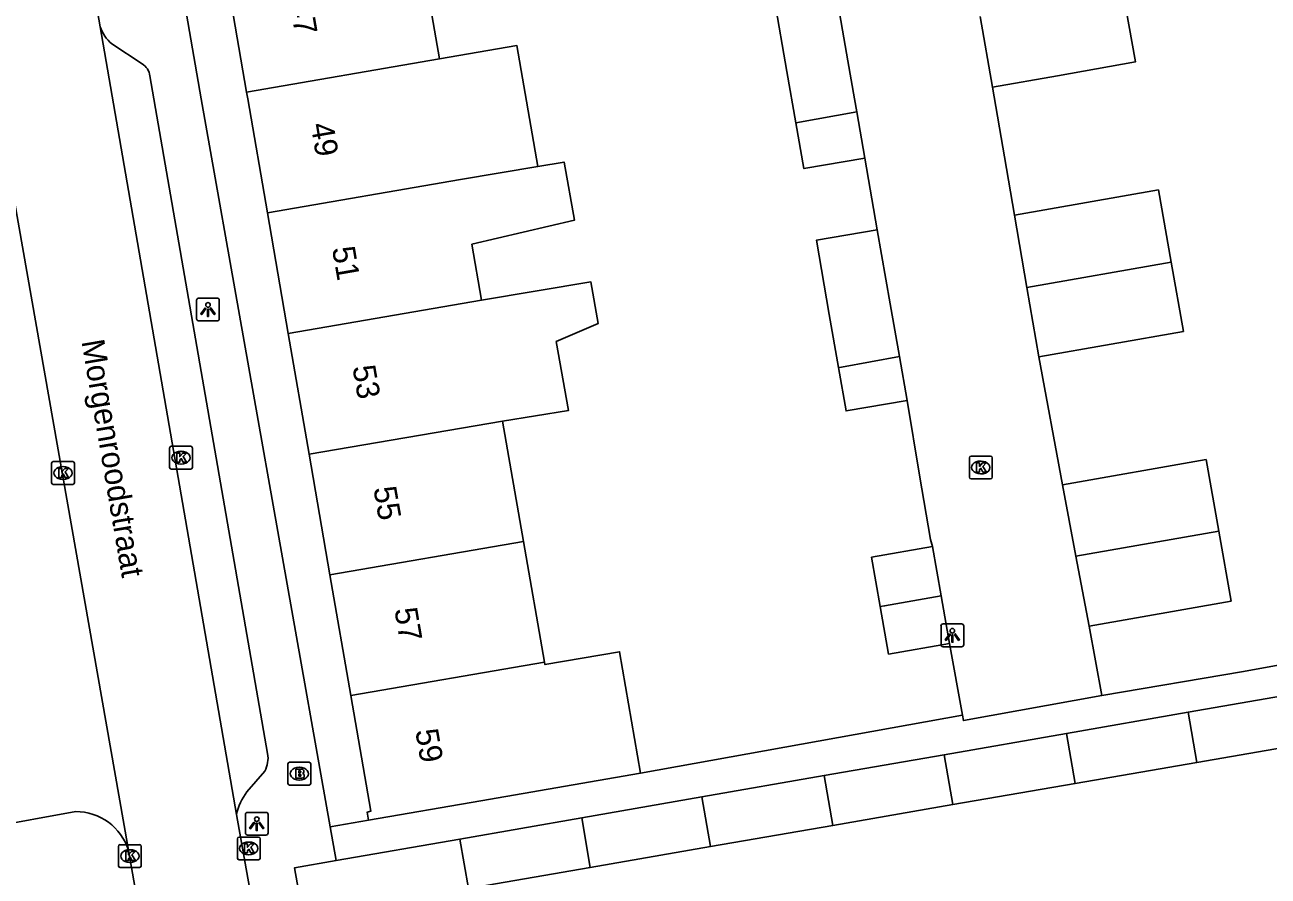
# Model space of a CAD drawing. Extents: x 162880 to 165536, y 384011 to 385179.
# Drawn here: x 164603.3 to 164657.8, y 384465.9 to 384503.2 of the extents above; entities that cross this region are included whole.
import ezdxf

# ---------------------------------------------------------------- set-up
doc = ezdxf.new("R2010")
doc.units = 0
for name, color, linetype in [('IMGEO_Brandkraan', 7, 'Continuous'), ('IMGEO_Kolk', 7, 'Continuous'), ('IMGEO_Lichtpunt', 7, 'Continuous'), ('IMGEO_Muur', 7, 'Continuous'), ('IMGEO_Openbare_ruimte_label', 7, 'Continuous'), ('IMGEO_Pand', 7, 'Continuous'), ('IMGEO_Pand_nummerreeks', 7, 'Continuous'), ('IMGEO_Rijbaan_lokaal_open', 7, 'Continuous'), ('IMGEO_Voetpad_open', 7, 'Continuous')]:
    doc.layers.add(name, color=color, linetype=linetype)

msp = doc.modelspace()

# ---------------------------------------------------------------- linework, layer by layer
at = {"layer": 'IMGEO_Brandkraan'}
for p, q in [((164614.921, 384470.898), (164615.773, 384470.898)), ((164614.846, 384469.972), (164614.846, 384470.824)), ((164615.334, 384470.678), (164615.359, 384470.678)), ((164615.847, 384470.824), (164615.847, 384469.972)), ((164615.773, 384469.898), (164614.921, 384469.898)), ((164615.357, 384470.118), (164615.332, 384470.118))]:
    msp.add_line(p, q, dxfattribs=at)
for points in [[(164614.921, 384470.898), (164615.773, 384470.898)], [(164614.846, 384469.972), (164614.846, 384470.824)], [(164615.194, 384470.598), (164615.194, 384470.198), (164615.407, 384470.198)], [(164615.425, 384470.598), (164615.194, 384470.598)], [(164615.373, 384470.517), (164615.319, 384470.517), (164615.319, 384470.441)], [(164615.319, 384470.441), (164615.372, 384470.441)], [(164615.381, 384470.365), (164615.319, 384470.365), (164615.319, 384470.284)], [(164615.319, 384470.284), (164615.381, 384470.284)], [(164615.847, 384470.824), (164615.847, 384469.972)], [(164615.773, 384469.898), (164614.921, 384469.898)]]:
    msp.add_lwpolyline(points, dxfattribs=at)
for centre, radius, start, end in [((164614.923, 384470.822), 0.0765, 91.552, 178.448), ((164614.923, 384470.822), 0.0765, 91.552, 178.448), ((164615.771, 384470.822), 0.0765, 1.552, 88.448), ((164615.771, 384470.822), 0.0765, 1.552, 88.448), ((164615.374, 384470.479), 0.0379, 267.8285, 90.9355), ((164615.382, 384470.324), 0.0404, 269.8759, 90.5077), ((164615.429, 384470.453), 0.145, 59.4692, 91.5367), ((164615.454, 384470.5), 0.0922, 285.5137, 58.1501), ((164615.459, 384470.308), 0.105, 301.3115, 78.989), ((164614.923, 384469.974), 0.0765, 181.552, 268.448), ((164614.923, 384469.974), 0.0765, 181.552, 268.448), ((164615.413, 384470.449), 0.251, 268.6676, 293.5347), ((164615.771, 384469.974), 0.0765, 271.552, 358.448), ((164615.771, 384469.974), 0.0765, 271.552, 358.448)]:
    msp.add_arc(centre, radius, start, end, dxfattribs=at)
for centre, major_axis, ratio, start_param, end_param in [((164615.333, 384470.398), (-0.387, 0.002), 0.722429, 4.712389, 7.853982), ((164615.358, 384470.398), (-0.39, 0.002), 0.717154, 1.570796, 4.712389)]:
    msp.add_ellipse(centre, major_axis=major_axis, ratio=ratio, start_param=start_param, end_param=end_param, dxfattribs=at)
at = {"layer": 'IMGEO_Kolk'}
for p, q in [((164609.661, 384483.83), (164609.661, 384484.682)), ((164609.736, 384484.756), (164610.588, 384484.756)), ((164610.149, 384484.536), (164610.174, 384484.536)), ((164610.662, 384484.682), (164610.662, 384483.83)), ((164604.489, 384483.158), (164604.489, 384484.01)), ((164604.564, 384484.084), (164605.416, 384484.084)), ((164605.49, 384484.01), (164605.49, 384483.158)), ((164610.172, 384483.976), (164610.147, 384483.976)), ((164644.711, 384483.401), (164644.711, 384484.253)), ((164644.786, 384484.327), (164645.638, 384484.327)), ((164645.199, 384484.107), (164645.224, 384484.107)), ((164645.712, 384484.253), (164645.712, 384483.401)), ((164604.977, 384483.864), (164605.002, 384483.864)), ((164610.588, 384483.756), (164609.736, 384483.756)), ((164645.222, 384483.547), (164645.197, 384483.547)), ((164605.416, 384483.084), (164604.564, 384483.084)), ((164605, 384483.304), (164604.975, 384483.304)), ((164645.638, 384483.327), (164644.786, 384483.327)), ((164612.704, 384467.621), (164613.556, 384467.621)), ((164607.418, 384466.36), (164607.418, 384467.212)), ((164607.493, 384467.286), (164608.345, 384467.286)), ((164607.906, 384467.066), (164607.931, 384467.066)), ((164608.419, 384467.212), (164608.419, 384466.36)), ((164612.629, 384466.695), (164612.629, 384467.547)), ((164613.117, 384467.401), (164613.142, 384467.401)), ((164613.63, 384467.547), (164613.63, 384466.695)), ((164607.929, 384466.506), (164607.904, 384466.506)), ((164613.556, 384466.621), (164612.704, 384466.621)), ((164613.14, 384466.841), (164613.115, 384466.841)), ((164608.345, 384466.286), (164607.493, 384466.286))]:
    msp.add_line(p, q, dxfattribs=at)
for points in [[(164609.661, 384483.83), (164609.661, 384484.682)], [(164609.736, 384484.756), (164610.588, 384484.756)], [(164609.982, 384484.456), (164610.105, 384484.456), (164610.105, 384484.305), (164610.235, 384484.456), (164610.399, 384484.456), (164610.253, 384484.305), (164610.406, 384484.056), (164610.254, 384484.056), (164610.169, 384484.22), (164610.105, 384484.153), (164610.105, 384484.056), (164609.982, 384484.056), (164609.982, 384484.456)], [(164610.662, 384484.682), (164610.662, 384483.83)], [(164604.489, 384483.158), (164604.489, 384484.01)], [(164604.564, 384484.084), (164605.416, 384484.084)], [(164605.49, 384484.01), (164605.49, 384483.158)], [(164644.711, 384483.401), (164644.711, 384484.253)], [(164644.786, 384484.327), (164645.638, 384484.327)], [(164645.032, 384484.027), (164645.155, 384484.027), (164645.155, 384483.876), (164645.285, 384484.027), (164645.449, 384484.027), (164645.303, 384483.876), (164645.456, 384483.627), (164645.304, 384483.627), (164645.219, 384483.791), (164645.155, 384483.724), (164645.155, 384483.627), (164645.032, 384483.627), (164645.032, 384484.027)], [(164645.712, 384484.253), (164645.712, 384483.401)], [(164604.81, 384483.784), (164604.933, 384483.784), (164604.933, 384483.633), (164605.063, 384483.784), (164605.227, 384483.784), (164605.081, 384483.633), (164605.234, 384483.384), (164605.082, 384483.384), (164604.997, 384483.548), (164604.933, 384483.481), (164604.933, 384483.384), (164604.81, 384483.384), (164604.81, 384483.784)], [(164610.588, 384483.756), (164609.736, 384483.756)], [(164605.416, 384483.084), (164604.564, 384483.084)], [(164645.638, 384483.327), (164644.786, 384483.327)], [(164612.704, 384467.621), (164613.556, 384467.621)], [(164607.418, 384466.36), (164607.418, 384467.212)], [(164607.493, 384467.286), (164608.345, 384467.286)], [(164608.419, 384467.212), (164608.419, 384466.36)], [(164612.629, 384466.695), (164612.629, 384467.547)], [(164612.95, 384467.321), (164613.073, 384467.321), (164613.073, 384467.17), (164613.203, 384467.321), (164613.367, 384467.321), (164613.221, 384467.17), (164613.374, 384466.921), (164613.222, 384466.921), (164613.137, 384467.085), (164613.073, 384467.018), (164613.073, 384466.921), (164612.95, 384466.921), (164612.95, 384467.321)], [(164613.63, 384467.547), (164613.63, 384466.695)], [(164607.739, 384466.986), (164607.862, 384466.986), (164607.862, 384466.835), (164607.992, 384466.986), (164608.156, 384466.986), (164608.01, 384466.835), (164608.163, 384466.586), (164608.011, 384466.586), (164607.926, 384466.75), (164607.862, 384466.683), (164607.862, 384466.586), (164607.739, 384466.586), (164607.739, 384466.986)], [(164613.556, 384466.621), (164612.704, 384466.621)], [(164608.345, 384466.286), (164607.493, 384466.286)]]:
    msp.add_lwpolyline(points, dxfattribs=at)
for centre, start, end in [((164609.738, 384484.68), 91.552, 178.448), ((164609.738, 384484.68), 91.552, 178.448), ((164610.586, 384484.68), 1.552, 88.448), ((164610.586, 384484.68), 1.552, 88.448), ((164604.566, 384484.008), 91.552, 178.448), ((164604.566, 384484.008), 91.552, 178.448), ((164605.414, 384484.008), 1.552, 88.448), ((164605.414, 384484.008), 1.552, 88.448), ((164644.788, 384484.251), 91.552, 178.448), ((164644.788, 384484.251), 91.552, 178.448), ((164645.636, 384484.251), 1.552, 88.448), ((164645.636, 384484.251), 1.552, 88.448), ((164609.738, 384483.832), 181.552, 268.448), ((164609.738, 384483.832), 181.552, 268.448), ((164610.586, 384483.832), 271.552, 358.448), ((164610.586, 384483.832), 271.552, 358.448), ((164644.788, 384483.403), 181.552, 268.448), ((164644.788, 384483.403), 181.552, 268.448), ((164645.636, 384483.403), 271.552, 358.448), ((164645.636, 384483.403), 271.552, 358.448), ((164604.566, 384483.16), 181.552, 268.448), ((164604.566, 384483.16), 181.552, 268.448), ((164605.414, 384483.16), 271.552, 358.448), ((164605.414, 384483.16), 271.552, 358.448), ((164612.706, 384467.545), 91.552, 178.448), ((164612.706, 384467.545), 91.552, 178.448), ((164613.554, 384467.545), 1.552, 88.448), ((164613.554, 384467.545), 1.552, 88.448), ((164607.495, 384467.21), 91.552, 178.448), ((164607.495, 384467.21), 91.552, 178.448), ((164608.343, 384467.21), 1.552, 88.448), ((164608.343, 384467.21), 1.552, 88.448), ((164612.706, 384466.697), 181.552, 268.448), ((164612.706, 384466.697), 181.552, 268.448), ((164613.554, 384466.697), 271.552, 358.448), ((164613.554, 384466.697), 271.552, 358.448), ((164607.495, 384466.362), 181.552, 268.448), ((164607.495, 384466.362), 181.552, 268.448), ((164608.343, 384466.362), 271.552, 358.448), ((164608.343, 384466.362), 271.552, 358.448)]:
    msp.add_arc(centre, 0.0765, start, end, dxfattribs=at)
for centre, major_axis, ratio, start_param, end_param in [((164610.148, 384484.256), (-0.387, 0.002), 0.722429, 4.712389, 7.853982), ((164610.173, 384484.256), (-0.39, 0.002), 0.717154, 1.570796, 4.712389), ((164645.198, 384483.827), (-0.387, 0.002), 0.722429, 4.712389, 7.853982), ((164645.223, 384483.827), (-0.39, 0.002), 0.717154, 1.570796, 4.712389), ((164604.976, 384483.584), (-0.387, 0.002), 0.722429, 4.712389, 7.853982), ((164605.001, 384483.584), (-0.39, 0.002), 0.717154, 1.570796, 4.712389), ((164607.905, 384466.786), (-0.387, 0.002), 0.722429, 4.712389, 7.853982), ((164607.93, 384466.786), (-0.39, 0.002), 0.717154, 1.570796, 4.712389), ((164613.116, 384467.121), (-0.387, 0.002), 0.722429, 4.712389, 7.853982), ((164613.141, 384467.121), (-0.39, 0.002), 0.717154, 1.570796, 4.712389)]:
    msp.add_ellipse(centre, major_axis=major_axis, ratio=ratio, start_param=start_param, end_param=end_param, dxfattribs=at)
at = {"layer": 'IMGEO_Lichtpunt'}
for p, q in [((164610.842, 384491.159), (164610.842, 384490.352)), ((164610.842, 384491.159), (164610.842, 384490.352)), ((164611.744, 384491.254), (164610.936, 384491.254)), ((164611.744, 384491.254), (164610.936, 384491.254)), ((164611.838, 384490.352), (164611.838, 384491.159)), ((164611.838, 384490.352), (164611.838, 384491.159)), ((164610.936, 384490.258), (164611.744, 384490.258)), ((164610.936, 384490.258), (164611.744, 384490.258)), ((164643.469, 384476.87), (164643.469, 384476.063)), ((164643.469, 384476.87), (164643.469, 384476.063)), ((164644.371, 384476.965), (164643.563, 384476.965)), ((164644.371, 384476.965), (164643.563, 384476.965)), ((164644.465, 384476.063), (164644.465, 384476.87)), ((164644.465, 384476.063), (164644.465, 384476.87)), ((164643.563, 384475.969), (164644.371, 384475.969)), ((164643.563, 384475.969), (164644.371, 384475.969)), ((164613.884, 384468.704), (164613.076, 384468.704)), ((164613.884, 384468.704), (164613.076, 384468.704)), ((164612.982, 384468.609), (164612.982, 384467.802)), ((164612.982, 384468.609), (164612.982, 384467.802)), ((164613.978, 384467.802), (164613.978, 384468.609)), ((164613.978, 384467.802), (164613.978, 384468.609)), ((164613.076, 384467.708), (164613.884, 384467.708)), ((164613.076, 384467.708), (164613.884, 384467.708))]:
    msp.add_line(p, q, dxfattribs=at)
for points in [[(164611.216, 384490.823), (164611.255, 384490.795), (164611.067, 384490.533), (164611.029, 384490.56), (164611.216, 384490.823)], [(164611.318, 384490.775), (164611.365, 384490.775), (164611.365, 384490.453), (164611.318, 384490.453), (164611.318, 384490.775)], [(164611.428, 384490.795), (164611.466, 384490.822), (164611.653, 384490.56), (164611.614, 384490.532), (164611.428, 384490.795)], [(164643.843, 384476.534), (164643.882, 384476.506), (164643.694, 384476.244), (164643.656, 384476.271), (164643.843, 384476.534)], [(164643.945, 384476.486), (164643.992, 384476.486), (164643.992, 384476.164), (164643.945, 384476.164), (164643.945, 384476.486)], [(164644.055, 384476.506), (164644.093, 384476.533), (164644.28, 384476.271), (164644.241, 384476.243), (164644.055, 384476.506)], [(164613.356, 384468.273), (164613.395, 384468.245), (164613.207, 384467.983), (164613.169, 384468.01), (164613.356, 384468.273)], [(164613.458, 384468.225), (164613.505, 384468.225), (164613.505, 384467.903), (164613.458, 384467.903), (164613.458, 384468.225)], [(164613.568, 384468.245), (164613.606, 384468.272), (164613.793, 384468.01), (164613.754, 384467.982), (164613.568, 384468.245)]]:
    msp.add_lwpolyline(points, dxfattribs=at)
for centre in [(164611.341, 384490.957), (164643.968, 384476.668), (164613.481, 384468.407)]:
    msp.add_circle(centre, 0.0994, dxfattribs=at)
for centre, start, end in [((164610.936, 384491.159), 90, 180), ((164610.936, 384491.159), 90, 180), ((164611.744, 384491.159), 0, 90), ((164611.744, 384491.159), 0, 90), ((164610.936, 384490.352), 180, 270), ((164610.936, 384490.352), 180, 270), ((164611.744, 384490.352), 270, 0), ((164611.744, 384490.352), 270, 360), ((164643.563, 384476.87), 90, 180), ((164643.563, 384476.87), 90, 180), ((164644.371, 384476.87), 0, 90), ((164644.371, 384476.87), 0, 90), ((164643.563, 384476.063), 180, 270), ((164643.563, 384476.063), 180, 270), ((164644.371, 384476.063), 270, 0), ((164644.371, 384476.063), 270, 360), ((164613.076, 384468.609), 90, 180), ((164613.076, 384468.609), 90, 180), ((164613.884, 384468.609), 0, 90), ((164613.884, 384468.609), 0, 90), ((164613.076, 384467.802), 180, 270), ((164613.076, 384467.802), 180, 270), ((164613.884, 384467.802), 270, 0), ((164613.884, 384467.802), 270, 360)]:
    msp.add_arc(centre, 0.0946, start, end, dxfattribs=at)
at = {"layer": 'IMGEO_Muur'}
msp.add_lwpolyline([(164640.666, 384494.255), (164640.129, 384497.399)], dxfattribs=at)
at = {"layer": 'IMGEO_Pand'}
for points in [[(164621.494, 384501.746), (164620.575, 384507.036)], [(164613.035, 384500.286), (164612.121, 384505.578)], [(164639.775, 384499.427), (164639.675, 384500), (164639.385, 384501.665), (164638.839, 384504.796)], [(164651.443, 384504.712), (164651.99, 384501.612), (164648.573, 384501.008), (164645.72, 384500.504)], [(164636.171, 384504.327), (164636.716, 384501.2), (164637.109, 384498.946)], [(164645.19, 384503.61), (164645.72, 384500.504)], [(164625.798, 384497.029), (164624.883, 384502.331), (164621.494, 384501.746)], [(164621.494, 384501.746), (164613.035, 384500.286)], [(164613.035, 384500.286), (164613.084, 384500), (164613.948, 384494.994)], [(164637.109, 384498.946), (164639.775, 384499.427)], [(164639.775, 384499.427), (164640.129, 384497.399)], [(164637.109, 384498.946), (164637.46, 384496.934), (164640.129, 384497.399)], [(164625.798, 384497.029), (164622.414, 384496.456), (164613.948, 384494.994)], [(164623.334, 384491.165), (164622.907, 384493.619), (164627.4, 384494.673), (164626.952, 384497.224), (164625.798, 384497.029)], [(164653.56, 384492.829), (164653, 384496.002), (164646.685, 384494.887)], [(164613.948, 384494.994), (164614.861, 384489.702)], [(164646.685, 384494.887), (164647.228, 384491.722)], [(164640.666, 384494.255), (164638.008, 384493.791), (164638.574, 384490.541), (164638.979, 384488.214)], [(164641.646, 384488.693), (164641.243, 384491.006), (164640.666, 384494.255)], [(164647.228, 384491.722), (164653.56, 384492.829)], [(164653.56, 384492.829), (164654.095, 384489.798), (164647.751, 384488.678)], [(164624.255, 384485.865), (164627.136, 384486.326), (164626.605, 384489.35), (164628.443, 384490.137), (164628.123, 384491.965), (164623.334, 384491.165)], [(164647.751, 384488.678), (164647.228, 384491.722)], [(164614.861, 384489.702), (164623.334, 384491.165)], [(164615.775, 384484.411), (164614.861, 384489.702)], [(164638.979, 384488.214), (164639.102, 384488.233), (164641.646, 384488.693)], [(164641.646, 384488.693), (164641.981, 384486.77)], [(164638.979, 384488.214), (164639.312, 384486.305), (164641.981, 384486.77)], [(164624.255, 384485.865), (164615.775, 384484.411)], [(164625.173, 384480.584), (164624.255, 384485.865)], [(164616.688, 384479.119), (164615.775, 384484.411)], [(164648.789, 384483.063), (164655.088, 384484.175), (164655.643, 384481.029)], [(164649.38, 384479.935), (164648.789, 384483.063)], [(164655.643, 384481.029), (164649.38, 384479.935)], [(164649.958, 384476.872), (164656.183, 384477.971), (164655.643, 384481.029)], [(164616.688, 384479.119), (164625.173, 384480.584)], [(164626.093, 384475.293), (164625.173, 384480.584)], [(164643.099, 384480.356), (164640.43, 384479.891), (164640.807, 384477.725)], [(164643.099, 384480.356), (164643.474, 384478.204)], [(164649.38, 384479.935), (164649.958, 384476.872)], [(164617.601, 384473.827), (164616.688, 384479.119)], [(164640.807, 384477.725), (164640.995, 384477.756), (164643.474, 384478.204)], [(164643.474, 384478.204), (164643.839, 384476.11)], [(164640.807, 384477.725), (164641.17, 384475.645), (164643.839, 384476.11)], [(164630.3, 384470.426), (164629.379, 384475.747), (164626.112, 384475.181), (164626.093, 384475.293)], [(164626.093, 384475.293), (164617.601, 384473.827)], [(164618.377, 384468.358), (164618.326, 384468.715), (164618.477, 384468.753), (164617.601, 384473.827)], [(164654.298, 384473.092), (164659.624, 384474.019)], [(164648.968, 384472.163), (164654.298, 384473.092)], [(164654.678, 384470.894), (164654.298, 384473.092)], [(164643.615, 384471.231), (164648.968, 384472.163)], [(164648.968, 384472.163), (164649.348, 384469.97)], [(164660.005, 384471.817), (164654.678, 384470.894)], [(164638.344, 384470.313), (164643.615, 384471.231)], [(164643.615, 384471.231), (164643.994, 384469.042)], [(164654.678, 384470.894), (164649.348, 384469.97)], [(164630.3, 384470.426), (164623.304, 384469.212), (164618.377, 384468.358)], [(164632.99, 384469.38), (164638.344, 384470.313)], [(164638.722, 384468.129), (164638.344, 384470.313)], [(164649.348, 384469.97), (164643.994, 384469.042)], [(164627.721, 384468.462), (164632.99, 384469.38)], [(164633.368, 384467.201), (164632.99, 384469.38)], [(164643.994, 384469.042), (164638.722, 384468.129)], [(164622.384, 384467.533), (164627.721, 384468.462)], [(164627.721, 384468.462), (164628.097, 384466.287)], [(164638.722, 384468.129), (164633.368, 384467.201)], [(164616.954, 384466.587), (164622.384, 384467.533)], [(164622.76, 384465.362), (164622.384, 384467.533)], [(164633.368, 384467.201), (164628.097, 384466.287)], [(164615.685, 384463.139), (164615.137, 384466.271), (164616.954, 384466.587)], [(164628.097, 384466.287), (164622.76, 384465.362)]]:
    msp.add_lwpolyline(points, dxfattribs=at)
at = {"layer": 'IMGEO_Rijbaan_lokaal_open'}
for points in [[(164606.618, 384503.156), (164605.968, 384506.862)], [(164601.632, 384503.195), (164602.065, 384500), (164607.857, 384467.046)], [(164612.595, 384468.609), (164606.618, 384503.156)], [(164645.72, 384500.504), (164646.245, 384497.449), (164646.685, 384494.887)], [(164640.129, 384497.399), (164640.666, 384494.255)], [(164647.751, 384488.678), (164648.789, 384483.063)], [(164641.981, 384486.77), (164642.528, 384483.49), (164643.002, 384480.664), (164643.099, 384480.356)], [(164649.958, 384476.872), (164650.516, 384473.825)], [(164643.839, 384476.11), (164644.405, 384472.966)], [(164650.516, 384473.825), (164644.448, 384472.728), (164644.405, 384472.966)], [(164613.16, 384465.401), (164612.595, 384468.609)], [(164607.857, 384467.046), (164607.889, 384466.874), (164608.133, 384465.453)]]:
    msp.add_lwpolyline(points, dxfattribs=at)
at = {"layer": 'IMGEO_Voetpad_open'}
for points in [[(164609.307, 384510.047), (164611.05, 384500), (164616.694, 384468.061)], [(164608.455, 384501.535), (164607.13, 384502.407)], [(164613.958, 384471.281), (164608.799, 384501.001)], [(164599.655, 384500.406), (164597.182, 384500), (164596.074, 384499.818), (164601.697, 384468.046), (164605.544, 384468.736)], [(164650.516, 384473.825), (164656.721, 384474.886), (164667.52, 384476.854)], [(164644.405, 384472.966), (164630.3, 384470.426)], [(164613.051, 384469.601), (164613.83, 384470.513)], [(164616.694, 384468.061), (164618.377, 384468.358)], [(164616.694, 384468.061), (164616.954, 384466.587)]]:
    msp.add_lwpolyline(points, dxfattribs=at)
for centre, radius, start, end in [((164608.111, 384503.627), 1.566, 197.5148, 231.1965), ((164608.051, 384500.897), 0.755, 7.9197, 57.6592), ((164612.76, 384471.086), 1.214, 331.8261, 9.2493), ((164614.976, 384468.115), 2.431, 142.3387, 168.2869), ((164605.551, 384466.317), 2.419, 17.5321, 90.1603)]:
    msp.add_arc(centre, radius, start, end, dxfattribs=at)

# ---------------------------------------------------------------- texts
at = {"layer": 'IMGEO_Openbare_ruimte_label'}
msp.add_text('Morgenroodstraat', height=1, rotation=279.726, dxfattribs=at).set_placement((164605.795, 384489.361))
at = {"layer": 'IMGEO_Pand_nummerreeks'}
for s, rotation, p in [('47', 279.7944, (164614.914, 384504.212)), ('49', 279.7916, (164615.837, 384498.87)), ('51', 279.7916, (164616.774, 384493.443)), ('53', 279.7924, (164617.671, 384488.237)), ('55', 279.7924, (164618.589, 384482.92)), ('57', 279.7924, (164619.507, 384477.604)), ('59', 279.7924, (164620.424, 384472.287))]:
    msp.add_text(s, height=1, rotation=rotation, dxfattribs=at).set_placement(p)

doc.saveas('drawing.dxf')
